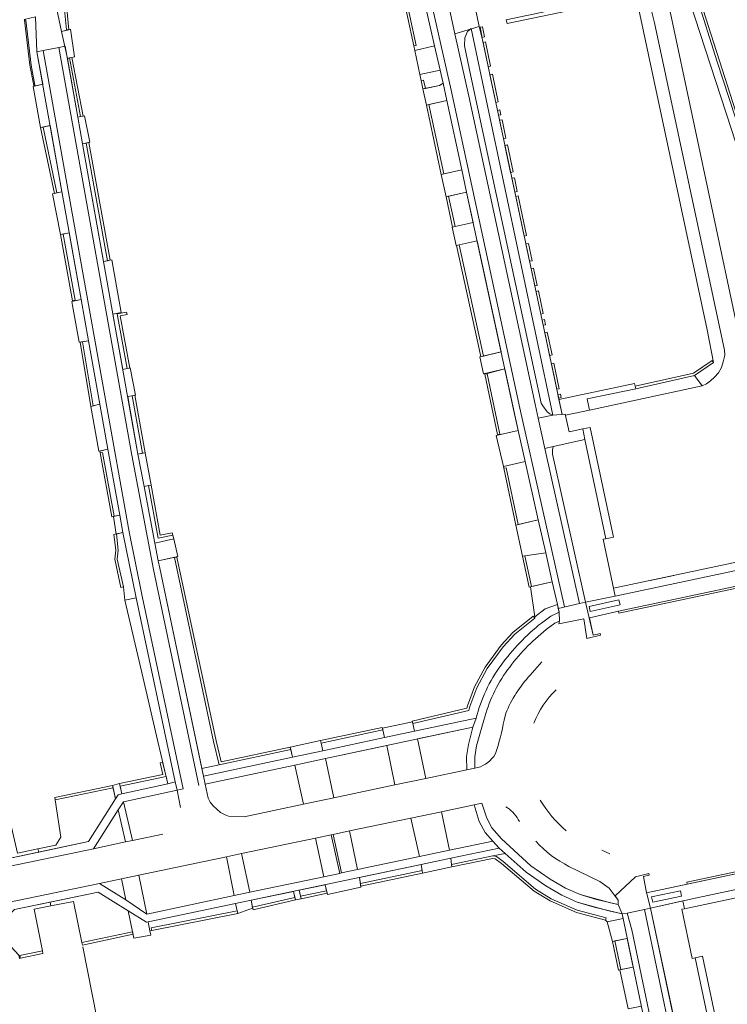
# Model space of a CAD drawing. Header units: metres. Extents: x 209813 to 223847, y 571801 to 587119.
# Tile 281 of 656: x 221141 to 221281, y 574669 to 574864. Entities that reach past the tile are written whole.
import ezdxf

# ---------------------------------------------------------------- set-up
doc = ezdxf.new("R2010")
doc.units = ezdxf.units.M
for name, color, linetype, lineweight in [('B-RO-GK-BESCHOEIING-G', 8, 'GK-BESCHOEIING', 0), ('B-RO-GR-BEPLANTING_CULTUUR_BOSPLANTSOEN-GV', 8, 'Continuous', 0), ('B-RO-GR-GROENVOORZIENING-GV', 8, 'Continuous', 0), ('B-RO-GR-HAAG-GV', 8, 'Continuous', 0), ('B-RO-IE-TERREINAFSCHEIDING_KUNSTMATIG_MUUR-GV', 8, 'Continuous', 0), ('B-RO-OG-TERREIN_CULTUURSCHEIDING-GV', 8, 'Continuous', 0), ('B-RO-VH-VERHARDING_STRAATBAKSTEEN-GV', 8, 'Continuous', 0)]:
    doc.layers.add(name, color=color, linetype=linetype, lineweight=lineweight)
doc.linetypes.add('GK-BESCHOEIING', pattern='A,30,-5,[1,NLCS.shx,S=1,R=0,X=0,Y=0],-5', length=40)

msp = doc.modelspace()

# ---------------------------------------------------------------- linework, layer by layer
at = {"layer": 'B-RO-GK-BESCHOEIING-G', "flags": 128}
msp.add_lwpolyline([(221153.679, 574680.526), (221159.326, 574652.104)], dxfattribs=at)
at = {"layer": 'B-RO-GR-BEPLANTING_CULTUUR_BOSPLANTSOEN-GV', "flags": 128}
for points in [[(221267.219, 574871.169), (221267.539, 574869.895), (221268.684, 574868.474), (221269.491, 574866.935), (221269.955, 574865.273), (221282.792, 574804.753), (221294.51, 574807.264), (221296.121, 574812.122), (221295.471, 574816.935), (221295.536, 574819.602), (221295.991, 574821.293), (221297.357, 574822.204), (221311.668, 574825.782), (221322.466, 574828.579), (221321.689, 574834.376), (221306.253, 574829.476), (221289.737, 574824.321), (221275.35, 574869.32), (221282.83, 574871.532), (221282.566, 574872.404)], [(221282.023, 574842.244), (221273.704, 574867.734), (221273.842, 574868.939), (221274.451, 574869.321), (221275.012, 574868.9), (221279.201, 574855.638), (221289.971, 574822.591), (221290.777, 574821.675), (221291.911, 574821.751), (221293.19, 574821.331), (221293.923, 574819.311), (221294.939, 574813.773), (221295.135, 574810.421), (221294.621, 574808.855), (221293.446, 574809.128), (221291.748, 574813.113), (221287.684, 574824.641)]]:
    msp.add_lwpolyline(points, close=True, dxfattribs=at)
at = {"layer": 'B-RO-GR-GROENVOORZIENING-GV', "flags": 128}
for points in [[(221150.931, 574862.016), (221149.51, 574876.598), (221149.011, 574876.562), (221150.432, 574861.978)], [(221219.144, 574858.819), (221219.634, 574858.92), (221217.126, 574870.596), (221216.64, 574870.48)], [(221142.127, 574863.882), (221143.205, 574854.98), (221143.982, 574850.95), (221144.228, 574851.019), (221143.465, 574854.971), (221142.395, 574863.93)], [(221232.652, 574860.471), (221233.141, 574860.576), (221232.75, 574862.599), (221232.258, 574862.513)], [(221232.852, 574859.492), (221233.869, 574854.707), (221234.356, 574854.819), (221233.341, 574859.596)], [(221153.734, 574844.895), (221151.545, 574856.541), (221151.057, 574856.432), (221153.24, 574844.814)], [(221235.866, 574847.719), (221234.696, 574853.223), (221234.208, 574853.111), (221235.376, 574847.616)], [(221221.466, 574850.388), (221221.11, 574852.047), (221220.623, 574851.933), (221220.976, 574850.287)], [(221224.606, 574833.387), (221225.093, 574833.498), (221222.148, 574847.215), (221221.66, 574847.103)], [(221236.896, 574840.466), (221237.385, 574840.572), (221236.613, 574844.2), (221236.121, 574844.112)], [(221148.565, 574829.726), (221145.831, 574842.743), (221145.344, 574842.632), (221148.076, 574829.62)], [(221158.581, 574816.303), (221159.071, 574816.403), (221154.848, 574839.682), (221154.351, 574839.574)], [(221237.676, 574839.203), (221237.187, 574839.097), (221238.319, 574833.77), (221238.809, 574833.873)], [(221239.638, 574829.969), (221239.056, 574832.709), (221238.565, 574832.616), (221239.15, 574829.861)], [(221239.329, 574829.019), (221240.995, 574821.182), (221241.485, 574821.282), (221239.815, 574829.136)], [(221152.179, 574808.469), (221149.817, 574821.575), (221149.302, 574821.457), (221151.671, 574808.355)], [(221241.817, 574819.717), (221241.328, 574819.617), (221242.053, 574816.203), (221242.542, 574816.307)], [(221242.365, 574814.736), (221243.094, 574811.304), (221243.583, 574811.408), (221242.854, 574814.839)], [(221160.5, 574805.776), (221162.471, 574794.958), (221162.959, 574795.069), (221161.08, 574805.381), (221162.456, 574805.654), (221162.359, 574806.144)], [(221245.234, 574803.643), (221245.017, 574804.666), (221244.528, 574804.562), (221244.745, 574803.536)], [(221246.016, 574797.559), (221246.505, 574797.664), (221245.546, 574802.176), (221245.057, 574802.069)], [(221155.73, 574787.579), (221153.657, 574800.273), (221153.147, 574800.19), (221155.261, 574787.472)], [(221278.463, 574796.172), (221278.183, 574796.586), (221274.487, 574794.054), (221262.965, 574791.464), (221263.084, 574790.978), (221274.69, 574793.587)], [(221247.929, 574790.962), (221246.858, 574796.001), (221246.369, 574795.896), (221247.438, 574790.867)], [(221235.694, 574781.914), (221236.187, 574781.993), (221233.686, 574793.939), (221233.198, 574793.831)], [(221163.945, 574789.662), (221163.453, 574789.569), (221165.524, 574778.209), (221166.012, 574778.315)], [(221248.152, 574789.913), (221247.663, 574789.808), (221247.813, 574789.103), (221248.303, 574789.203)], [(221157.604, 574778.378), (221157.109, 574778.268), (221159.398, 574765.609), (221159.885, 574765.721)], [(221239.327, 574763.978), (221239.815, 574764.089), (221237.443, 574775.327), (221236.947, 574775.259)], [(221167.184, 574771.887), (221166.693, 574771.794), (221168.584, 574761.419), (221171.487, 574761.981), (221171.392, 574762.472), (221168.985, 574762.006)], [(221160.345, 574762.23), (221159.854, 574762.118), (221160.193, 574759.02), (221159.994, 574757.217), (221161.228, 574751.638), (221161.716, 574751.746), (221160.5, 574757.245), (221160.696, 574759.02)], [(221242.222, 574751.765), (221242.466, 574751.821), (221241.153, 574757.899), (221240.656, 574757.83), (221241.979, 574751.709)], [(221242.803, 574745.965), (221238.768, 574742.73), (221236.459, 574740.243), (221233.271, 574735.852), (221231.17, 574731.975), (221229.756, 574728.213), (221229.622, 574727.728), (221218.843, 574725.211), (221218.948, 574724.722), (221230.026, 574727.308), (221230.232, 574728.059), (221231.626, 574731.767), (221233.695, 574735.584), (221236.846, 574739.924), (221239.113, 574742.366), (221243.111, 574745.571)], [(221212.957, 574723.789), (221212.922, 574723.943), (221200.713, 574721.327), (221200.816, 574720.838), (221213.031, 574723.455)], [(221169.538, 574714.644), (221160.947, 574712.834), (221161.06, 574712.347), (221170.144, 574714.261), (221169.471, 574717.074), (221168.987, 574716.949)], [(221159.672, 574711.989), (221159.562, 574712.477), (221148.149, 574710.095), (221148.248, 574709.605)], [(221257.055, 574685.771), (221257.193, 574686.252), (221251.488, 574687.807), (221246.342, 574690.044), (221243.237, 574691.942), (221236.818, 574697.441), (221235.493, 574698.375), (221234.763, 574698.546), (221226.618, 574696.84), (221226.685, 574696.344), (221234.755, 574698.035), (221235.285, 574697.91), (221236.511, 574697.046), (221242.942, 574691.536), (221246.111, 574689.599), (221251.322, 574687.334)], [(221201.916, 574691.614), (221196.771, 574690.526), (221196.898, 574690.042), (221202.021, 574691.126)], [(221187.244, 574688.351), (221187.371, 574687.868), (221195.74, 574689.797), (221195.634, 574690.286)], [(221184.236, 574687.626), (221167.224, 574684.275), (221167.331, 574683.787), (221184.346, 574687.138)], [(221153.511, 574681.374), (221153.608, 574680.883), (221163.632, 574683.004), (221163.53, 574683.493)], [(221260.138, 574676.012), (221258.925, 574681.683), (221258.435, 574681.581), (221259.648, 574675.91)], [(221141.359, 574678.292), (221145.808, 574679.233), (221145.701, 574679.736), (221141.25, 574678.78)]]:
    msp.add_lwpolyline(points, close=True, dxfattribs=at)
for points in [[(221226.847, 574822.961), (221227.335, 574823.072), (221226.049, 574829.049), (221225.561, 574828.938)], [(221232.435, 574797.33), (221232.922, 574797.442), (221228.125, 574819.446), (221227.638, 574819.334)], [(221244.275, 574805.75), (221244.764, 574805.854), (221243.812, 574810.332), (221243.323, 574810.228)]]:
    msp.add_lwpolyline(points, dxfattribs=at)
at = {"layer": 'B-RO-GR-HAAG-GV', "flags": 128}
for points in [[(221149.011, 574876.562), (221150.432, 574861.978), (221150.931, 574862.016), (221149.51, 574876.598)], [(221219.634, 574858.92), (221217.126, 574870.596), (221216.64, 574870.48), (221219.144, 574858.819)], [(221142.395, 574863.93), (221142.127, 574863.882), (221143.205, 574854.98), (221143.982, 574850.95), (221144.228, 574851.019), (221143.465, 574854.971)], [(221233.141, 574860.576), (221232.75, 574862.599), (221232.258, 574862.513), (221232.652, 574860.471)], [(221153.24, 574844.814), (221153.734, 574844.895), (221151.545, 574856.541), (221151.057, 574856.432)], [(221234.696, 574853.223), (221234.208, 574853.111), (221235.376, 574847.616), (221235.866, 574847.719)], [(221220.623, 574851.933), (221220.976, 574850.287), (221221.466, 574850.388), (221221.11, 574852.047)], [(221235.709, 574846.051), (221235.913, 574845.091), (221236.405, 574845.179), (221236.198, 574846.153)], [(221236.121, 574844.112), (221236.896, 574840.466), (221237.385, 574840.572), (221236.613, 574844.2)], [(221145.344, 574842.632), (221148.076, 574829.62), (221148.565, 574829.726), (221145.831, 574842.743)], [(221238.319, 574833.77), (221238.809, 574833.873), (221237.676, 574839.203), (221237.187, 574839.097)], [(221238.565, 574832.616), (221239.15, 574829.861), (221239.638, 574829.969), (221239.056, 574832.709)], [(221239.815, 574829.136), (221239.329, 574829.019), (221240.995, 574821.182), (221241.485, 574821.282)], [(221149.817, 574821.575), (221149.302, 574821.457), (221151.671, 574808.355), (221152.179, 574808.469)], [(221242.053, 574816.203), (221242.542, 574816.307), (221241.817, 574819.717), (221241.328, 574819.617)], [(221161.08, 574805.381), (221162.456, 574805.654), (221162.359, 574806.144), (221160.5, 574805.776), (221162.471, 574794.958), (221162.959, 574795.069)], [(221245.017, 574804.666), (221244.528, 574804.562), (221244.745, 574803.536), (221245.234, 574803.643)], [(221153.147, 574800.19), (221155.261, 574787.472), (221155.73, 574787.579), (221153.657, 574800.273)], [(221278.183, 574796.586), (221274.487, 574794.054), (221262.965, 574791.464), (221263.084, 574790.978), (221274.69, 574793.587), (221278.463, 574796.172)], [(221233.198, 574793.831), (221235.694, 574781.914), (221236.187, 574781.993), (221233.686, 574793.939)], [(221165.524, 574778.209), (221166.012, 574778.315), (221163.945, 574789.662), (221163.453, 574789.569)], [(221248.303, 574789.203), (221248.152, 574789.913), (221247.663, 574789.808), (221247.813, 574789.103)], [(221157.109, 574778.268), (221159.398, 574765.609), (221159.885, 574765.721), (221157.604, 574778.378)], [(221239.815, 574764.089), (221237.443, 574775.327), (221236.947, 574775.259), (221239.327, 574763.978)], [(221171.487, 574761.981), (221171.392, 574762.472), (221168.985, 574762.006), (221167.184, 574771.887), (221166.693, 574771.794), (221168.584, 574761.419)], [(221161.716, 574751.746), (221160.5, 574757.245), (221160.696, 574759.02), (221160.345, 574762.23), (221159.854, 574762.118), (221160.193, 574759.02), (221159.994, 574757.217), (221161.228, 574751.638)], [(221172.316, 574757.659), (221171.829, 574757.546), (221179.565, 574721.185), (221180.684, 574716.525), (221194.811, 574719.551), (221194.698, 574720.039), (221181.056, 574717.116), (221180.052, 574721.296)], [(221241.979, 574751.709), (221242.466, 574751.821), (221241.153, 574757.899), (221240.656, 574757.83)], [(221218.843, 574725.211), (221218.948, 574724.722), (221230.026, 574727.308), (221230.232, 574728.059), (221231.626, 574731.767), (221233.695, 574735.584), (221236.846, 574739.924), (221239.113, 574742.366), (221243.111, 574745.571), (221242.803, 574745.965), (221238.768, 574742.73), (221236.459, 574740.243), (221233.271, 574735.852), (221231.17, 574731.975), (221229.756, 574728.213), (221229.622, 574727.728)], [(221212.922, 574723.943), (221200.713, 574721.327), (221200.816, 574720.838), (221213.031, 574723.455)], [(221170.144, 574714.261), (221169.471, 574717.074), (221168.987, 574716.949), (221169.538, 574714.644), (221160.947, 574712.834), (221161.06, 574712.347)], [(221159.562, 574712.477), (221148.149, 574710.095), (221148.248, 574709.605), (221159.672, 574711.989)], [(221234.763, 574698.546), (221226.618, 574696.84), (221226.685, 574696.344), (221234.755, 574698.035), (221235.285, 574697.91), (221236.511, 574697.046), (221242.942, 574691.536), (221246.111, 574689.599), (221251.322, 574687.334), (221257.055, 574685.771), (221257.193, 574686.252), (221251.488, 574687.807), (221246.342, 574690.044), (221243.237, 574691.942), (221236.818, 574697.441), (221235.493, 574698.375)], [(221220.796, 574695.609), (221208.595, 574693.027), (221208.668, 574692.532), (221220.873, 574695.114)], [(221196.898, 574690.042), (221202.021, 574691.126), (221201.916, 574691.614), (221196.771, 574690.526)], [(221195.634, 574690.286), (221187.244, 574688.351), (221187.371, 574687.868), (221195.74, 574689.797)], [(221167.224, 574684.275), (221167.331, 574683.787), (221184.346, 574687.138), (221184.236, 574687.626)], [(221153.608, 574680.883), (221163.632, 574683.004), (221163.53, 574683.493), (221153.511, 574681.374)], [(221259.648, 574675.91), (221260.138, 574676.012), (221258.925, 574681.683), (221258.435, 574681.581)], [(221145.808, 574679.233), (221145.701, 574679.736), (221141.25, 574678.78), (221141.359, 574678.292)]]:
    msp.add_lwpolyline(points, close=True, dxfattribs=at)
for points in [[(221226.049, 574829.049), (221225.561, 574828.938), (221226.847, 574822.961), (221227.335, 574823.072)], [(221228.125, 574819.446), (221227.638, 574819.334), (221232.435, 574797.33), (221232.922, 574797.442)], [(221244.275, 574805.75), (221244.764, 574805.854), (221243.812, 574810.332), (221243.323, 574810.228)]]:
    msp.add_lwpolyline(points, dxfattribs=at)
at = {"layer": 'B-RO-IE-TERREINAFSCHEIDING_KUNSTMATIG_MUUR-GV', "flags": 128}
msp.add_lwpolyline([(221259.65, 574746.928), (221259.734, 574746.538), (221329.361, 574761.325), (221329.278, 574761.716)], close=True, dxfattribs=at)
msp.add_lwpolyline([(221273.15, 574693.317), (221273.233, 574692.926), (221340.847, 574707.331), (221340.764, 574707.722)], dxfattribs=at)
at = {"layer": 'B-RO-OG-TERREIN_CULTUURSCHEIDING-GV', "flags": 128}
for points in [[(221147.224, 574876.991), (221148.287, 574867.238), (221149.487, 574861.686), (221150.931, 574862.016), (221150.432, 574861.978), (221149.011, 574876.562), (221149.25, 574876.579), (221149.095, 574877.418)], [(221219.634, 574858.92), (221219.144, 574858.819), (221219.336, 574857.927), (221223.284, 574858.829), (221220.06, 574872.791), (221216.485, 574871.974), (221216.834, 574870.527), (221217.126, 574870.596)], [(221145.752, 574851.218), (221144.605, 574857.656), (221144.346, 574864.573), (221142.105, 574864.061), (221142.127, 574863.882), (221142.395, 574863.93), (221143.465, 574854.971), (221144.228, 574851.019), (221144.005, 574850.819)], [(221230.491, 574862.231), (221229.807, 574861.646), (221229.223, 574860.425), (221229.167, 574858.835), (221230.431, 574852.798), (221244.344, 574788.138), (221244.656, 574787.567), (221245.565, 574786.41), (221246.061, 574786.024), (221246.693, 574785.717)], [(221152.702, 574844.727), (221153.24, 574844.814), (221151.057, 574856.432), (221150.632, 574856.338)], [(221221.11, 574852.047), (221221.466, 574850.388), (221224.257, 574850.964), (221224.941, 574851.457), (221224.371, 574853.993), (221220.363, 574853.146), (221220.623, 574851.933)], [(221228.652, 574834.311), (221225.694, 574848.025), (221222.148, 574847.215), (221225.093, 574833.498)], [(221149.543, 574829.937), (221147.205, 574843.057), (221145.831, 574842.743), (221148.565, 574829.726)], [(221157.797, 574816.144), (221158.581, 574816.303), (221154.351, 574839.574), (221153.647, 574839.42)], [(221226.049, 574829.049), (221227.335, 574823.072), (221230.9, 574823.887), (221229.613, 574829.857)], [(221153.343, 574808.65), (221150.985, 574821.842), (221149.817, 574821.575), (221152.179, 574808.469), (221151.686, 574808.271)], [(221236.428, 574798.242), (221231.682, 574820.258), (221228.125, 574819.446), (221232.922, 574797.442)], [(221161.3, 574806.046), (221159.649, 574805.752), (221161.609, 574794.761), (221162.471, 574794.958), (221160.5, 574805.776)], [(221154.809, 574800.462), (221153.657, 574800.273), (221155.73, 574787.579), (221157.061, 574787.883)], [(221239.812, 574782.723), (221237.154, 574794.876), (221233.198, 574793.831), (221233.686, 574793.939), (221236.187, 574781.993), (221235.717, 574781.788)], [(221248.505, 574785.849), (221249.124, 574785.935), (221249.179, 574785.736), (221253.911, 574786.722), (221253.457, 574788.945), (221263.084, 574790.978), (221262.83, 574792.019), (221247.871, 574788.83)], [(221162.564, 574789.402), (221164.596, 574778.008), (221165.524, 574778.209), (221163.453, 574789.569)], [(221253.148, 574748.728), (221259.01, 574749.906), (221256.609, 574761.174), (221257.174, 574761.294), (221252.982, 574780.89), (221246.724, 574779.548), (221246.623, 574778.849), (221246.622, 574778.018)], [(221160.984, 574765.972), (221158.649, 574779.013), (221157.026, 574778.643), (221157.109, 574778.268), (221157.604, 574778.378), (221159.885, 574765.721)], [(221243.794, 574764.999), (221241.198, 574776.553), (221236.889, 574775.564), (221236.947, 574775.259), (221237.443, 574775.327), (221239.815, 574764.089)], [(221171.661, 574761.285), (221171.487, 574761.981), (221168.584, 574761.419), (221166.693, 574771.794), (221165.809, 574771.628), (221167.938, 574760.434)], [(221162.002, 574749.1), (221164.216, 574749.608), (221161.616, 574762.52), (221160.345, 574762.23), (221160.696, 574759.02), (221160.5, 574757.245), (221161.716, 574751.746)], [(221172.301, 574757.73), (221168.613, 574756.887), (221168.89, 574755.429), (221177.222, 574715.822), (221180.684, 574716.525), (221179.565, 574721.185), (221171.829, 574757.546)], [(221242.466, 574751.821), (221246.546, 574752.753), (221245.261, 574758.471), (221241.153, 574757.899)], [(221213.374, 574721.919), (221213.031, 574723.455), (221200.816, 574720.838), (221201.137, 574719.31)], [(221230.844, 574724.007), (221219.871, 574721.667), (221221.545, 574713.848), (221229.658, 574715.538), (221229.599, 574718.197), (221229.964, 574720.591)], [(221201.684, 574717.789), (221203.372, 574710.008), (221215.441, 574712.558), (221213.806, 574720.374)], [(221197.356, 574708.736), (221195.623, 574716.497), (221177.876, 574712.719), (221178.487, 574709.944), (221178.893, 574709.148), (221179.476, 574708.435), (221180.901, 574707.14), (221181.873, 574706.621), (221182.493, 574706.36), (221185.614, 574706.255)], [(221161.427, 574710.774), (221170.502, 574712.765), (221170.144, 574714.261), (221161.06, 574712.347)], [(221144.777, 574699.916), (221144.988, 574699.285), (221154.783, 574701.366), (221160.162, 574709.824), (221159.672, 574711.989), (221148.248, 574709.605), (221149.314, 574702.214), (221148.375, 574700.66)], [(221224.627, 574707.269), (221226.212, 574699.636), (221234.78, 574701.441), (221233.304, 574703.172), (221232.121, 574705.348), (221231.071, 574708.625)], [(221162.119, 574701.29), (221160.683, 574707.662), (221155.779, 574699.951)], [(221218.571, 574705.999), (221206.422, 574703.451), (221208.048, 574695.808), (221220.263, 574698.382)], [(221202.822, 574702.696), (221204.519, 574695.065), (221204.877, 574695.14), (221203.207, 574702.777)], [(221201.37, 574694.401), (221199.711, 574702.044), (221185.059, 574698.971), (221186.745, 574691.319)], [(221260.565, 574686.137), (221260.367, 574687.086), (221254.836, 574688.364), (221251.5, 574689.358), (221248.436, 574690.736), (221245.254, 574692.57), (221241.355, 574695.29), (221237.212, 574698.979), (221234.763, 574698.546), (221235.493, 574698.375), (221236.818, 574697.441), (221243.237, 574691.942), (221246.342, 574690.044), (221251.488, 574687.807), (221257.193, 574686.252), (221257.055, 574685.771), (221257.426, 574685.486)], [(221183.651, 574690.667), (221182.114, 574698.354), (221164.766, 574694.715), (221166.334, 574687.018)], [(221220.607, 574696.819), (221208.413, 574694.25), (221208.595, 574693.027), (221220.796, 574695.609)], [(221162.207, 574689.835), (221161.339, 574693.997), (221157.011, 574693.089)], [(221147.248, 574689.389), (221147.355, 574688.636), (221151.841, 574689.523), (221153.511, 574681.374), (221163.53, 574683.493), (221162.66, 574687.665), (221156.738, 574691.373)], [(221195.373, 574691.502), (221187, 574689.738), (221187.244, 574688.351), (221195.634, 574690.286)], [(221201.655, 574692.826), (221196.454, 574691.73), (221196.771, 574690.526), (221201.916, 574691.614)], [(221166.632, 574685.446), (221166.958, 574683.714), (221167.331, 574683.787), (221167.224, 574684.275), (221184.236, 574687.626), (221183.905, 574689.09)], [(221271.235, 574663.42), (221276.617, 574660.249), (221278.541, 574660.781), (221274.799, 574678.367), (221274.239, 574678.248), (221272.194, 574687.955), (221272.734, 574688.069), (221272.405, 574689.614), (221265.983, 574688.185)], [(221258.925, 574681.683), (221260.138, 574676.012), (221262.564, 574676.521), (221261.385, 574682.192)]]:
    msp.add_lwpolyline(points, close=True, dxfattribs=at)
for points in [[(221144.777, 574699.916), (221140.737, 574699.081), (221134.39, 574726.49), (221129.163, 574750), (221117.895, 574803.883), (221094.133, 574799.122), (221095.229, 574794.449), (221096.033, 574794.576), (221104.395, 574796.497)], [(221263.019, 574694.38), (221265.667, 574695.068), (221265.734, 574694.734), (221264.625, 574694.438), (221265.197, 574691.214), (221273.233, 574692.926), (221273.15, 574693.317), (221340.764, 574707.722), (221329.361, 574761.325), (221259.734, 574746.538), (221259.65, 574746.928), (221253.908, 574745.656), (221254.663, 574742.213), (221256.05, 574742.504), (221256.115, 574742.185), (221253.356, 574741.553)], [(221244.394, 574744.603), (221246.244, 574745.932), (221247.887, 574746.782), (221247.556, 574748.256), (221245.142, 574747.421), (221243.116, 574745.797), (221243.111, 574745.571), (221239.113, 574742.366), (221236.846, 574739.924), (221233.695, 574735.584), (221231.626, 574731.767), (221230.232, 574728.059), (221230.026, 574727.308), (221218.948, 574724.722), (221219.28, 574723.178), (221231.477, 574725.779)], [(221247.879, 574744.446), (221247.967, 574744.984), (221247.08, 574744.563), (221245.328, 574743.302)], [(221242.175, 574734.294), (221244.472, 574736.953)], [(221237.02, 574725.401), (221237.352, 574726.734)], [(221177.222, 574715.822), (221177.547, 574714.279), (221195.162, 574718.035), (221194.811, 574719.551), (221180.684, 574716.525)], [(221234.96, 574718.212), (221235.316, 574718.765)], [(221173.038, 574708.102), (221172.319, 574711.524), (221161.751, 574709.208), (221163.485, 574701.578), (221169.492, 574702.848)], [(221232.644, 574708.957), (221233.599, 574705.979), (221234.628, 574704.085), (221236.477, 574701.918), (221242.339, 574696.555), (221246.11, 574693.923), (221249.166, 574692.162), (221252.059, 574690.861), (221258.062, 574689.207), (221259.579, 574688.887)], [(221237.723, 574708.05), (221237.373, 574708.262)], [(221126.988, 574703.609), (221138.051, 574697.812), (221144.988, 574699.285)], [(221237.212, 574698.979), (221236.077, 574700.079), (221226.454, 574698.048), (221226.618, 574696.84), (221234.763, 574698.546)], [(221256.332, 574699.679), (221257.938, 574698.922)], [(221259.579, 574688.887), (221259.594, 574689.775), (221257.785, 574692.153), (221255.965, 574693.478), (221249.855, 574696.423)], [(221147.248, 574689.389), (221140.155, 574687.906), (221136.234, 574684.024), (221141.04, 574678.864), (221141.139, 574678.245), (221141.359, 574678.292), (221141.25, 574678.78), (221145.701, 574679.736), (221144.079, 574687.989), (221147.355, 574688.636)]]:
    msp.add_lwpolyline(points, dxfattribs=at)
at = {"layer": 'B-RO-OG-TERREIN_CULTUURSCHEIDING-GV'}
for points in [[(221237.713, 574735.341, 0.0954067), (221233.027, 574725.384)], [(221237.352, 574726.734, -0.0878283), (221242.175, 574734.294)], [(221247.322, 574731.387, 0.1106783), (221242.933, 574724.811)], [(221235.316, 574718.765, 0.0377388), (221237.02, 574725.401)], [(221231.252, 574715.854, 0.1909101), (221234.96, 574718.212)], [(221244.17, 574709.581, 0.0878969), (221249.303, 574703.496)], [(221240.066, 574705.354, 0.0998181), (221237.723, 574708.05)], [(221249.855, 574696.423, -0.0877977), (221243.308, 574701.411)]]:
    msp.add_lwpolyline(points, format="xyb", dxfattribs=at)
at = {"layer": 'B-RO-VH-VERHARDING_STRAATBAKSTEEN-GV'}
msp.add_line((221270.619, 574754.017), (221265.928, 574753.021), dxfattribs=at)
at = {"layer": 'B-RO-VH-VERHARDING_STRAATBAKSTEEN-GV', "flags": 128}
for points in [[(221248.946, 574747.777), (221240.107, 574787.109), (221226.538, 574850.05), (221223.26, 574864.636), (221220.986, 574874.328), (221218.425, 574884.928), (221214.895, 574899.072), (221208.002, 574926.441), (221205.51, 574936.156), (221201.572, 574949.768), (221199.48, 574956.094), (221196.577, 574964.394), (221188.962, 574985.384)], [(221149.487, 574861.686), (221148.287, 574867.238), (221147.224, 574876.991)], [(221220.06, 574872.791), (221223.284, 574858.829)], [(221261.942, 574869.166), (221237.411, 574863.939), (221237.61, 574863.215), (221259.824, 574867.946), (221263.475, 574866.914), (221277.212, 574802.602), (221278.463, 574796.172), (221274.69, 574793.587), (221276.228, 574791.519), (221277.057, 574791.924), (221277.842, 574792.507), (221278.627, 574793.225), (221279.434, 574794.122), (221280.017, 574795.199), (221280.376, 574796.32), (221280.659, 574797.617), (221280.606, 574798.626), (221266.781, 574863.354), (221266.14, 574866.008)], [(221144.346, 574864.573), (221144.605, 574857.656)], [(221248.505, 574785.849), (221232.738, 574860.028), (221232.086, 574862.619)], [(221227.298, 574861.229), (221230.073, 574848.861), (221235.906, 574821.604), (221243.171, 574787.885), (221243.783, 574785.128)], [(221246.693, 574785.717), (221246.061, 574786.024), (221245.565, 574786.41), (221244.656, 574787.567), (221244.344, 574788.138), (221230.431, 574852.798), (221229.167, 574858.835), (221229.223, 574860.425), (221229.807, 574861.646), (221230.491, 574862.231)], [(221230.491, 574862.231), (221246.693, 574785.717)], [(221145.832, 574857.896), (221148.975, 574858.51)], [(221152.702, 574844.727), (221150.202, 574858.75), (221148.975, 574858.51), (221163.359, 574777.816), (221167.66, 574755.203), (221176.653, 574712.459)], [(221172.319, 574711.524), (221173.541, 574711.786), (221165.424, 574749.939), (221162.853, 574762.624), (221153.207, 574816.499), (221145.832, 574857.896), (221144.605, 574857.656), (221153.343, 574808.65)], [(221224.371, 574853.993), (221224.941, 574851.457)], [(221145.752, 574851.218), (221143.899, 574850.795), (221145.344, 574842.632), (221147.205, 574843.057)], [(221225.694, 574848.025), (221228.652, 574834.311)], [(221164.596, 574778.008), (221153.647, 574839.42)], [(221149.543, 574829.937), (221147.71, 574829.541), (221149.302, 574821.457), (221150.985, 574821.842)], [(221229.613, 574829.857), (221238.885, 574786.846), (221239.812, 574782.723)], [(221230.9, 574823.887), (221226.768, 574822.943), (221227.536, 574819.311), (221231.682, 574820.258)], [(221159.649, 574805.752), (221161.3, 574806.046), (221159.432, 574816.477), (221157.797, 574816.144)], [(221154.809, 574800.462), (221157.061, 574787.883)], [(221236.428, 574798.242), (221232.245, 574797.287), (221232.964, 574793.919), (221237.154, 574794.876)], [(221162.564, 574789.402), (221164.084, 574789.688), (221163.055, 574795.091), (221161.609, 574794.761)], [(221274.69, 574793.587), (221263.084, 574790.978), (221253.457, 574788.945), (221253.911, 574786.722), (221276.228, 574791.519)], [(221252.588, 574783), (221249.877, 574782.45), (221249.124, 574785.935), (221246.693, 574785.717), (221243.783, 574785.128), (221245.11, 574779.153)], [(221246.724, 574779.548), (221252.982, 574780.89)], [(221158.649, 574779.013), (221160.984, 574765.972)], [(221241.198, 574776.553), (221243.794, 574764.999)], [(221167.938, 574760.434), (221165.809, 574771.628)], [(221331.832, 574767.013), (221258.672, 574751.475)], [(221253.908, 574745.656), (221259.65, 574746.928), (221329.278, 574761.716), (221340.847, 574707.331), (221265.197, 574691.214), (221265.232, 574691.017), (221265.983, 574688.185), (221274.21, 574690.016), (221344.465, 574704.984), (221331.627, 574765.333), (221259.01, 574749.906), (221253.148, 574748.728)], [(221161.616, 574762.52), (221164.216, 574749.608)], [(221245.261, 574758.471), (221246.546, 574752.753)], [(221177.547, 574714.279), (221168.89, 574755.429), (221168.613, 574756.887)], [(221247.556, 574748.256), (221247.726, 574747.501)], [(221251.929, 574748.452), (221247.726, 574747.501), (221247.887, 574746.782)], [(221247.967, 574744.984), (221247.879, 574744.446), (221252.792, 574745.432), (221253.356, 574741.553), (221256.115, 574742.185), (221256.05, 574742.504), (221254.663, 574742.213), (221253.148, 574748.728)], [(221245.328, 574743.302), (221247.08, 574744.563), (221247.967, 574744.984), (221247.887, 574746.782), (221246.244, 574745.932), (221244.394, 574744.603)], [(221201.684, 574717.789), (221230.844, 574724.007), (221231.477, 574725.779), (221219.28, 574723.178)], [(221231.252, 574715.854), (221231.202, 574718.094), (221231.535, 574720.277), (221233.027, 574725.384)], [(221230.844, 574724.007), (221229.964, 574720.591), (221229.599, 574718.197), (221229.658, 574715.538), (221231.252, 574715.854)], [(221213.374, 574721.919), (221201.137, 574719.31)], [(221213.806, 574720.374), (221215.441, 574712.558), (221221.545, 574713.848), (221219.871, 574721.667)], [(221195.162, 574718.035), (221177.547, 574714.279), (221177.876, 574712.719), (221195.623, 574716.497)], [(221170.502, 574712.765), (221161.427, 574710.774)], [(221161.751, 574709.208), (221172.319, 574711.524), (221171.966, 574713.184)], [(221160.162, 574709.824), (221154.783, 574701.366), (221138.051, 574697.812), (221126.988, 574703.609), (221019.207, 574680.538), (221016.976, 574680.173), (221014.069, 574679.458), (221014.151, 574678.995), (221014.328, 574677.314), (221010.557, 574670.869), (220978.34, 574664.025), (220977.663, 574664.043), (220977.015, 574664.207)], [(221236.077, 574700.079), (221241.355, 574695.29), (221245.254, 574692.57), (221248.436, 574690.736), (221251.5, 574689.358), (221257.726, 574687.642), (221260.367, 574687.086), (221259.579, 574688.887), (221255.271, 574689.904), (221252.059, 574690.861), (221249.166, 574692.162), (221246.11, 574693.923), (221242.339, 574696.555), (221236.477, 574701.918), (221234.628, 574704.085), (221233.599, 574705.979), (221232.644, 574708.957), (221231.071, 574708.625), (221232.121, 574705.348), (221233.304, 574703.172), (221234.78, 574701.441)], [(220977.365, 574662.296), (220977.811, 574662.307), (220978.251, 574662.393), (221012.027, 574669.571), (221017.073, 574678.394), (221071.656, 574690.051), (221073.167, 574682.605), (221075.111, 574683.015), (221073.567, 574690.47), (221126.549, 574701.854), (221137.741, 574696.175), (221155.779, 574699.951), (221160.683, 574707.662)], [(221272.405, 574689.614), (221272.734, 574688.069), (221345.36, 574703.539)], [(221226.454, 574698.048), (221236.077, 574700.079), (221234.78, 574701.441), (221226.212, 574699.636)], [(221187, 574689.738), (221220.607, 574696.819)], [(221220.263, 574698.382), (221208.048, 574695.808)], [(221204.877, 574695.14), (221204.519, 574695.065)], [(221265.197, 574691.214), (221264.625, 574694.438), (221265.734, 574694.734), (221265.667, 574695.068), (221263.019, 574694.38), (221258.988, 574690.64), (221259.594, 574689.775), (221259.579, 574688.887)], [(221162.207, 574689.835), (221157.011, 574693.089), (221139.185, 574689.35), (221135.104, 574685.201)], [(221201.37, 574694.401), (221186.745, 574691.319)], [(221201.655, 574692.826), (221202.08, 574690.852), (221208.695, 574692.352), (221208.413, 574694.25)], [(221136.234, 574684.024), (221140.155, 574687.906), (221156.738, 574691.373), (221162.66, 574687.665)], [(221195.373, 574691.502), (221195.74, 574689.797), (221196.898, 574690.042), (221196.454, 574691.73)], [(221183.651, 574690.667), (221166.334, 574687.018)], [(221166.632, 574685.446), (221183.905, 574689.09)], [(221270.652, 574643.767), (221262.316, 574683.891), (221261.369, 574687.183), (221260.367, 574687.086), (221267.628, 574652.167)], [(221261.369, 574687.183), (221264.787, 574687.91)], [(221260.565, 574686.137), (221257.426, 574685.486), (221258.435, 574681.581), (221261.385, 574682.192)], [(221262.564, 574676.521), (221259.922, 574675.967), (221261.581, 574668.263), (221264.17, 574668.8)]]:
    msp.add_lwpolyline(points, dxfattribs=at)
for points in [[(221232.086, 574862.619), (221231.344, 574866.166), (221229.166, 574866.555), (221226.215, 574866.057), (221227.298, 574861.229)], [(221149.487, 574861.686), (221150.632, 574856.338), (221152.019, 574856.646), (221151.272, 574862.094)], [(221220.363, 574853.146), (221224.371, 574853.993), (221223.284, 574858.829), (221219.336, 574857.927)], [(221225.694, 574848.025), (221224.941, 574851.457), (221224.257, 574850.964), (221220.976, 574850.287), (221221.66, 574847.103)], [(221153.24, 574844.814), (221152.702, 574844.727), (221153.647, 574839.42), (221155.079, 574839.733), (221154.048, 574844.946)], [(221224.606, 574833.387), (221225.561, 574828.938), (221229.613, 574829.857), (221228.652, 574834.311)], [(221151.639, 574807.435), (221152.952, 574800.158), (221154.809, 574800.462), (221153.343, 574808.65), (221151.497, 574808.228)], [(221158.649, 574779.013), (221157.061, 574787.883), (221155.261, 574787.472), (221156.874, 574778.608)], [(221239.812, 574782.723), (221235.454, 574781.728), (221236.889, 574775.564), (221241.198, 574776.553)], [(221252.588, 574783), (221252.982, 574780.89), (221257.174, 574761.294), (221258.641, 574761.606), (221254.045, 574783.298)], [(221251.929, 574748.452), (221253.148, 574748.728), (221246.622, 574778.018), (221246.623, 574778.849), (221246.724, 574779.548), (221245.11, 574779.153)], [(221166.693, 574771.794), (221167.184, 574771.887), (221166.012, 574778.315), (221164.596, 574778.008), (221165.809, 574771.628)], [(221161.616, 574762.52), (221160.984, 574765.972), (221159.772, 574765.695), (221160.262, 574762.211)], [(221239.327, 574763.978), (221240.656, 574757.83), (221245.261, 574758.471), (221243.794, 574764.999)], [(221167.938, 574760.434), (221168.613, 574756.887), (221172.466, 574757.767), (221171.661, 574761.285)], [(221247.556, 574748.256), (221246.546, 574752.753), (221242.222, 574751.765), (221243.116, 574745.797), (221245.142, 574747.421)], [(221171.966, 574713.184), (221164.216, 574749.608), (221162.002, 574749.1), (221165.378, 574734.837), (221168.232, 574722.258), (221170.502, 574712.765)], [(221253.853, 574747.876), (221259.728, 574749.176), (221259.949, 574748.179), (221254.073, 574746.878)], [(221218.883, 574725.026), (221212.957, 574723.789), (221213.374, 574721.919), (221219.28, 574723.178)], [(221200.816, 574720.838), (221200.713, 574721.327), (221194.698, 574720.039), (221195.162, 574718.035), (221201.137, 574719.31)], [(221201.684, 574717.789), (221195.623, 574716.497), (221197.356, 574708.736), (221203.372, 574710.008)], [(221160.162, 574709.824), (221160.659, 574710.606), (221161.427, 574710.774), (221160.947, 574712.834), (221159.562, 574712.477)], [(221161.751, 574709.208), (221160.683, 574707.662), (221162.119, 574701.29), (221163.485, 574701.578)], [(221226.212, 574699.636), (221224.627, 574707.269), (221218.571, 574705.999), (221220.263, 574698.382)], [(221201.37, 574694.401), (221204.519, 574695.065), (221202.822, 574702.696), (221199.711, 574702.044)], [(221203.207, 574702.777), (221204.877, 574695.14), (221208.048, 574695.808), (221206.422, 574703.451)], [(221182.114, 574698.354), (221183.651, 574690.667), (221186.745, 574691.319), (221185.059, 574698.971)], [(221226.618, 574696.84), (221226.454, 574698.048), (221220.607, 574696.819), (221220.873, 574695.114), (221226.685, 574696.344)], [(221161.339, 574693.997), (221162.207, 574689.835), (221166.334, 574687.018), (221164.766, 574694.715)], [(221266.195, 574690.388), (221271.915, 574691.634), (221272.145, 574690.58), (221266.425, 574689.334)], [(221187.28, 574688.15), (221187, 574689.738), (221183.905, 574689.09), (221184.346, 574687.138)], [(221166.958, 574683.714), (221166.632, 574685.446), (221166.311, 574685.378), (221162.66, 574687.665), (221163.794, 574682.222), (221167.117, 574682.866)], [(221264.787, 574687.91), (221270.179, 574662.06), (221271.421, 574662.541), (221265.983, 574688.185)], [(221278.541, 574660.781), (221279.991, 574661.174), (221276.266, 574678.68), (221274.799, 574678.367)]]:
    msp.add_lwpolyline(points, close=True, dxfattribs=at)
at = {"layer": 'B-RO-VH-VERHARDING_STRAATBAKSTEEN-GV'}
for points in [[(221244.394, 574744.603, 0.0661716), (221236.42, 574736.285)], [(221237.713, 574735.341, -0.0658723), (221245.328, 574743.302)], [(221236.42, 574736.285, 0.0953994), (221231.477, 574725.779)]]:
    msp.add_lwpolyline(points, format="xyb", dxfattribs=at)

doc.saveas('drawing.dxf')
